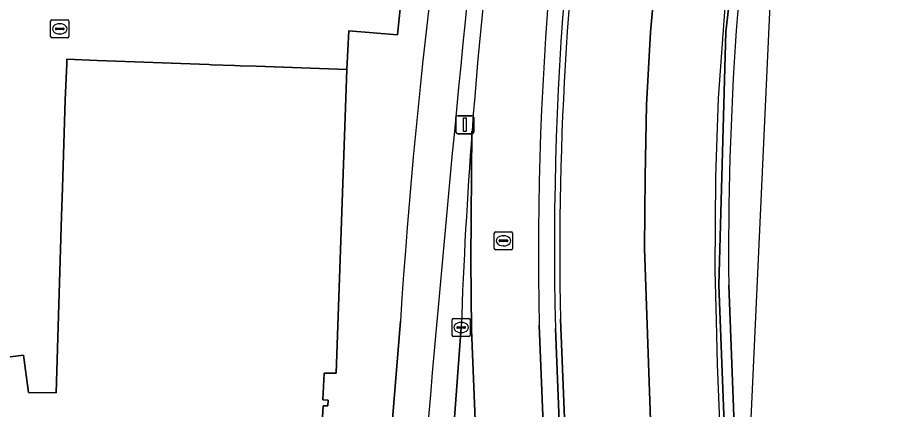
# Model space of a CAD drawing. Extents: x 158352 to 159489, y 383828 to 384603.
# Drawn here: x 159221.82 to 159270.31, y 384090.99 to 384112.56 of the extents above; entities that cross this region are included whole.
import ezdxf

# ---------------------------------------------------------------- set-up
doc = ezdxf.new("R2010")
doc.units = 0
for name, color, linetype in [('IMGEO_Berm_open', 7, 'Continuous'), ('IMGEO_Erf', 7, 'Continuous'), ('IMGEO_Fietspad_gesloten', 7, 'Continuous'), ('IMGEO_Kolk', 7, 'Continuous'), ('IMGEO_Lichtmast', 7, 'Continuous'), ('IMGEO_Lijnafwatering', 7, 'Continuous'), ('IMGEO_Muur', 7, 'Continuous'), ('IMGEO_Pand', 7, 'Continuous'), ('IMGEO_Rijbaan_regionaal_gesloten', 7, 'Continuous'), ('IMGEO_Rioolput', 7, 'Continuous'), ('IMGEO_Verkeerseiland_open', 7, 'Continuous'), ('IMGEO_Voetpad_open', 7, 'Continuous')]:
    doc.layers.add(name, color=color, linetype=linetype)

msp = doc.modelspace()

# ---------------------------------------------------------------- linework, layer by layer
at = {"layer": 'IMGEO_Berm_open'}
for points in [[(159290.842, 384196.371), (159283.856, 384185.315), (159283.476, 384184.645), (159279.041, 384176.526), (159278.21, 384174.788), (159274.068, 384165.954), (159268.735, 384151.895), (159264.678, 384137.417), (159262.475, 384126.232), (159260.803, 384111.778), (159260.418, 384097.829), (159262.438, 384045.509)], [(159267.705, 383980.544), (159268.246, 383980.68), (159267.916, 383983.012), (159267.403, 383986.637), (159267.288, 383987.453), (159267.246, 383987.796), (159266.151, 383996.696), (159265.838, 384000), (159264.974, 384010.019), (159264.937, 384010.48), (159264.893, 384011.032), (159264.045, 384022.997), (159263.984, 384023.967), (159263.839, 384026.369), (159263.796, 384027.12), (159263.691, 384028.945), (159263.668, 384029.377), (159263.561, 384031.337), (159262.976, 384045.396), (159260.971, 384097.827)], [(159250.538, 384095.627), (159251.742, 384065.792), (159252.361, 384050.297), (159252.608, 384044.429), (159252.551, 384039.41), (159252.325, 384030.486), (159252.307, 384030.347)], [(159252.634, 384030.073), (159254.028, 384030.017), (159251.43, 384095.453)]]:
    msp.add_lwpolyline(points, dxfattribs=at)
for centre, radius, start, end in [((159429.566, 384099.65), 179.073, 167.78789, 181.28744), ((159428.493, 384099.924), 177.12, 167.84087, 181.44637), ((159431.811, 384099.787), 170.851, 171.23724, 180.65729)]:
    msp.add_arc(centre, radius, start, end, dxfattribs=at)
at = {"layer": 'IMGEO_Erf'}
msp.add_lwpolyline([(159219.781, 384093.69), (159222.137, 384093.975), (159222.409, 384091.924), (159223.933, 384091.908), (159224.238, 384101.64), (159224.287, 384103.2), (159224.439, 384108.038), (159224.535, 384110.027), (159224.528, 384110.266), (159226.204, 384110.204), (159232.352, 384109.975), (159232.5, 384109.97), (159233.759, 384109.925), (159234.064, 384109.914), (159234.947, 384109.882), (159239.943, 384109.702), (159240.051, 384111.827), (159242.728, 384111.611), (159243.123, 384115.407)], dxfattribs=at)
at = {"layer": 'IMGEO_Fietspad_gesloten'}
msp.add_lwpolyline([(159242.892, 384095.844), (159239.583, 384055.16)], dxfattribs=at)
for centre, radius, start, end in [((159570.29, 384074.757), 328.076, 169.08206, 176.31487), ((160858.356, 383952.199), 1619.84, 174.197384, 175.571581)]:
    msp.add_arc(centre, radius, start, end, dxfattribs=at)
at = {"layer": 'IMGEO_Kolk'}
for p, q in [((159245.74, 384095.076), (159245.74, 384095.928)), ((159245.815, 384096.002), (159246.667, 384096.002)), ((159246.228, 384095.782), (159246.253, 384095.782)), ((159246.741, 384095.928), (159246.741, 384095.076)), ((159245.999, 384095.496), (159245.999, 384095.508)), ((159246.437, 384095.459), (159246.039, 384095.459)), ((159246.042, 384095.545), (159246.44, 384095.545)), ((159246.251, 384095.222), (159246.226, 384095.222)), ((159246.483, 384095.508), (159246.483, 384095.496)), ((159246.667, 384095.002), (159245.815, 384095.002))]:
    msp.add_line(p, q, dxfattribs=at)
for points in [[(159245.74, 384095.076), (159245.74, 384095.928)], [(159245.815, 384096.002), (159246.667, 384096.002)], [(159246.741, 384095.928), (159246.741, 384095.076)], [(159246.667, 384095.002), (159245.815, 384095.002)]]:
    msp.add_lwpolyline(points, dxfattribs=at)
for centre, radius, start, end in [((159245.817, 384095.926), 0.0765, 91.552, 178.448), ((159245.817, 384095.926), 0.0765, 91.552, 178.448), ((159246.665, 384095.926), 0.0765, 1.552, 88.448), ((159246.665, 384095.926), 0.0765, 1.552, 88.448), ((159246.039, 384095.505), 0.0403, 85.8775, 175.7526), ((159246.036, 384095.495), 0.0366, 178.938, 274.7102), ((159246.44, 384095.502), 0.043, 264.8664, 352.4533), ((159246.444, 384095.507), 0.0386, 1.7309, 96.639), ((159245.817, 384095.078), 0.0765, 181.552, 268.448), ((159245.817, 384095.078), 0.0765, 181.552, 268.448), ((159246.665, 384095.078), 0.0765, 271.552, 358.448), ((159246.665, 384095.078), 0.0765, 271.552, 358.448)]:
    msp.add_arc(centre, radius, start, end, dxfattribs=at)
for centre, major_axis, ratio, start_param, end_param in [((159246.227, 384095.502), (-0.387, 0.002), 0.722429, 4.712389, 7.853982), ((159246.252, 384095.502), (-0.39, 0.002), 0.717154, 1.570796, 4.712389)]:
    msp.add_ellipse(centre, major_axis=major_axis, ratio=ratio, start_param=start_param, end_param=end_param, dxfattribs=at)
at = {"layer": 'IMGEO_Lichtmast'}
for p, q in [((159245.946, 384106.264), (159245.946, 384107.064)), ((159245.946, 384107.064), (159245.946, 384106.264)), ((159246.046, 384107.164), (159246.836, 384107.164)), ((159246.836, 384107.164), (159246.046, 384107.164)), ((159246.936, 384107.064), (159246.936, 384106.264)), ((159246.936, 384106.264), (159246.936, 384107.064)), ((159246.836, 384106.164), (159246.046, 384106.164)), ((159246.046, 384106.164), (159246.836, 384106.164))]:
    msp.add_line(p, q, dxfattribs=at)
msp.add_lwpolyline([(159246.366, 384107.039), (159246.516, 384107.039), (159246.516, 384106.289), (159246.366, 384106.289), (159246.366, 384107.039)], dxfattribs=at)
for centre, start, end in [((159246.046, 384107.064), 90, 180), ((159246.046, 384107.064), 90, 180), ((159246.836, 384107.064), 0, 90), ((159246.836, 384107.064), 360, 90), ((159246.046, 384106.264), 180, 270), ((159246.046, 384106.264), 180, 270), ((159246.836, 384106.264), 270, 0), ((159246.836, 384106.264), 270, 0)]:
    msp.add_arc(centre, 0.1, start, end, dxfattribs=at)
at = {"layer": 'IMGEO_Lijnafwatering'}
for points in [[(159260.957, 384115.903), (159260.396, 384108.123), (159260.244, 384103.814), (159260.209, 384098.641), (159260.276, 384095.915)], [(159260.276, 384095.915), (159260.336, 384093.469), (159261.041, 384075.93)]]:
    msp.add_lwpolyline(points, dxfattribs=at)
at = {"layer": 'IMGEO_Muur'}
msp.add_lwpolyline([(159251.43, 384095.453), (159254.028, 384030.017), (159254.373, 384030.031), (159251.709, 384095.96)], dxfattribs=at)
for centre, radius, start, end in [((159428.493, 384099.924), 177.12, 167.84087, 181.44637), ((159427.917, 384099.721), 176.248, 171.52156, 181.22289)]:
    msp.add_arc(centre, radius, start, end, dxfattribs=at)
at = {"layer": 'IMGEO_Pand'}
msp.add_lwpolyline([(159238.569, 384089.933), (159238.633, 384091.188), (159238.901, 384091.185), (159238.911, 384091.501), (159238.621, 384091.518), (159238.697, 384092.997), (159239.35, 384092.98), (159239.943, 384109.702), (159234.947, 384109.882), (159234.064, 384109.914), (159233.759, 384109.925), (159232.5, 384109.97), (159232.352, 384109.975), (159226.204, 384110.204), (159224.528, 384110.266), (159224.535, 384110.027), (159224.439, 384108.038), (159224.287, 384103.2), (159224.238, 384101.64), (159223.933, 384091.908), (159222.409, 384091.924), (159222.137, 384093.975), (159219.781, 384093.69)], dxfattribs=at)
at = {"layer": 'IMGEO_Rijbaan_regionaal_gesloten'}
for points in [[(159268.943, 383980.854), (159267.066, 383994.282), (159264.847, 384021.099), (159262.146, 384089.298), (159263.641, 384121.661), (159273.118, 384155.127), (159275.265, 384162.706), (159280.211, 384172.631), (159280.817, 384174.126), (159283.483, 384179.194), (159290.265, 384192.803), (159293.057, 384195.635), (159297.02, 384201.303), (159299.464, 384205.409), (159298.192, 384203.85), (159296.907, 384202.338)], [(159262.438, 384045.509), (159260.418, 384097.829), (159260.803, 384111.778), (159262.475, 384126.232), (159264.678, 384137.417), (159268.735, 384151.895), (159274.068, 384165.954), (159278.21, 384174.788), (159279.041, 384176.526), (159283.476, 384184.645), (159283.856, 384185.315), (159290.842, 384196.371)], [(159264.746, 383979.804), (159263.73, 383989.138), (159261.56, 384009.074), (159258.838, 384034.563), (159257.992, 384055.492), (159257.073, 384078.885), (159256.337, 384099.851), (159256.374, 384103.824), (159256.448, 384107.759), (159256.668, 384111.768), (159257.036, 384115.814), (159257.956, 384123.759), (159259.133, 384130.895), (159260.972, 384139.575), (159263.105, 384147.3), (159265.459, 384154.913), (159268.255, 384162.454), (159271.418, 384169.994), (159273.22, 384173.893), (159276.714, 384180.808), (159281.68, 384189.635)], [(159281.68, 384189.635), (159276.714, 384180.808), (159273.22, 384173.893), (159271.418, 384169.994), (159268.255, 384162.454), (159265.459, 384154.913), (159263.105, 384147.3), (159260.972, 384139.575), (159259.133, 384130.895), (159257.956, 384123.759), (159257.036, 384115.814), (159256.668, 384111.768), (159256.448, 384107.759), (159256.374, 384103.824), (159256.337, 384099.851), (159257.073, 384078.885), (159257.992, 384055.492), (159258.838, 384034.563), (159261.56, 384009.074), (159263.73, 383989.138), (159264.746, 383979.804)], [(159244.898, 384030.17), (159244.597, 384027.658), (159244.117, 384024.527), (159247.7, 384024.418), (159248.49, 384030.255), (159248.85, 384034.532), (159248.999, 384038.823), (159248.935, 384043.115), (159248.92, 384043.477), (159248.903, 384043.839), (159248.885, 384044.201), (159248.638, 384050.069), (159248.019, 384065.564), (159246.815, 384095.399), (159246.77, 384099.184), (159246.835, 384106.313)], [(159246.835, 384106.313), (159246.77, 384099.184), (159246.815, 384095.399), (159248.019, 384065.564), (159248.638, 384050.069), (159248.885, 384044.201), (159248.903, 384043.839), (159248.92, 384043.477), (159248.935, 384043.115), (159248.999, 384038.823), (159248.85, 384034.532), (159248.49, 384030.255), (159247.7, 384024.418), (159251.456, 384024.304), (159251.904, 384027.276), (159251.922, 384027.415), (159252.307, 384030.347), (159252.325, 384030.486), (159252.551, 384039.41), (159252.608, 384044.429), (159252.361, 384050.297), (159251.742, 384065.792), (159250.538, 384095.627)], [(159260.971, 384097.827), (159262.976, 384045.396), (159263.561, 384031.337), (159263.668, 384029.377), (159263.691, 384028.945), (159263.796, 384027.12), (159263.839, 384026.369), (159263.984, 384023.967), (159264.045, 384022.997), (159264.893, 384011.032), (159264.937, 384010.48), (159264.974, 384010.019), (159265.838, 384000), (159266.151, 383996.696), (159267.246, 383987.796), (159267.288, 383987.453), (159267.403, 383986.637), (159267.916, 383983.012), (159268.246, 383980.68), (159268.943, 383980.854)], [(159251.709, 384095.96), (159254.373, 384030.031), (159254.028, 384030.017), (159254.042, 384029.86), (159254.079, 384029.427), (159254.291, 384027.578), (159254.378, 384026.818), (159254.654, 384024.41), (159254.994, 384021.442), (159255.434, 384017.607), (159256.416, 384009.038), (159256.486, 384008.431), (159256.539, 384007.96), (159259.073, 383985.857), (159259.113, 383985.505), (159259.206, 383984.692), (159259.905, 383978.593), (159264.746, 383979.804)], [(159246.242, 384095.503), (159244.905, 384077.385), (159244.924, 384077.179), (159244.607, 384071.323), (159244.621, 384069.805), (159244.819, 384064.559), (159245.071, 384057.31)]]:
    msp.add_lwpolyline(points, dxfattribs=at)
for centre, radius, start, end in [((159429.566, 384099.65), 179.073, 167.78789, 181.28744), ((159521.206, 384085.822), 275.135, 169.43398, 175.72887), ((159427.917, 384099.721), 176.248, 171.52156, 181.22289), ((159431.811, 384099.787), 170.851, 171.23724, 180.65729), ((159519.522, 384085.933), 273.447, 175.7258, 177.99439)]:
    msp.add_arc(centre, radius, start, end, dxfattribs=at)
at = {"layer": 'IMGEO_Rioolput'}
for p, q in [((159223.635, 384111.518), (159223.635, 384112.37)), ((159223.71, 384112.444), (159224.562, 384112.444)), ((159224.123, 384112.224), (159224.148, 384112.224)), ((159224.636, 384112.37), (159224.636, 384111.518)), ((159223.894, 384111.938), (159223.894, 384111.95)), ((159224.332, 384111.901), (159223.934, 384111.901)), ((159223.937, 384111.987), (159224.335, 384111.987)), ((159224.146, 384111.664), (159224.121, 384111.664)), ((159224.378, 384111.95), (159224.378, 384111.938)), ((159224.562, 384111.444), (159223.71, 384111.444)), ((159248.064, 384099.851), (159248.064, 384100.703)), ((159248.139, 384100.777), (159248.991, 384100.777)), ((159248.552, 384100.557), (159248.577, 384100.557)), ((159249.065, 384100.703), (159249.065, 384099.851)), ((159248.323, 384100.271), (159248.323, 384100.283)), ((159248.761, 384100.234), (159248.363, 384100.234)), ((159248.366, 384100.32), (159248.764, 384100.32)), ((159248.575, 384099.997), (159248.55, 384099.997)), ((159248.807, 384100.283), (159248.807, 384100.271)), ((159248.991, 384099.777), (159248.139, 384099.777))]:
    msp.add_line(p, q, dxfattribs=at)
for points in [[(159223.635, 384111.518), (159223.635, 384112.37)], [(159223.71, 384112.444), (159224.562, 384112.444)], [(159224.636, 384112.37), (159224.636, 384111.518)], [(159224.562, 384111.444), (159223.71, 384111.444)], [(159248.064, 384099.851), (159248.064, 384100.703)], [(159248.139, 384100.777), (159248.991, 384100.777)], [(159249.065, 384100.703), (159249.065, 384099.851)], [(159248.991, 384099.777), (159248.139, 384099.777)]]:
    msp.add_lwpolyline(points, dxfattribs=at)
for centre, radius, start, end in [((159223.712, 384112.368), 0.0765, 91.552, 178.448), ((159223.712, 384112.368), 0.0765, 91.552, 178.448), ((159224.56, 384112.368), 0.0765, 1.552, 88.448), ((159224.56, 384112.368), 0.0765, 1.552, 88.448), ((159223.934, 384111.947), 0.0403, 85.8775, 175.7526), ((159223.931, 384111.937), 0.0366, 178.938, 274.7102), ((159224.335, 384111.944), 0.043, 264.8664, 352.4533), ((159224.339, 384111.949), 0.0386, 1.7309, 96.639), ((159223.712, 384111.52), 0.0765, 181.552, 268.448), ((159223.712, 384111.52), 0.0765, 181.552, 268.448), ((159224.56, 384111.52), 0.0765, 271.552, 358.448), ((159224.56, 384111.52), 0.0765, 271.552, 358.448), ((159248.141, 384100.701), 0.0765, 91.552, 178.448), ((159248.141, 384100.701), 0.0765, 91.552, 178.448), ((159248.989, 384100.701), 0.0765, 1.552, 88.448), ((159248.989, 384100.701), 0.0765, 1.552, 88.448), ((159248.363, 384100.28), 0.0403, 85.8775, 175.7526), ((159248.36, 384100.27), 0.0366, 178.938, 274.7102), ((159248.764, 384100.277), 0.043, 264.8664, 352.4533), ((159248.768, 384100.282), 0.0386, 1.7309, 96.639), ((159248.141, 384099.853), 0.0765, 181.552, 268.448), ((159248.141, 384099.853), 0.0765, 181.552, 268.448), ((159248.989, 384099.853), 0.0765, 271.552, 358.448), ((159248.989, 384099.853), 0.0765, 271.552, 358.448)]:
    msp.add_arc(centre, radius, start, end, dxfattribs=at)
for centre, major_axis, ratio, start_param, end_param in [((159224.122, 384111.944), (-0.387, 0.002), 0.722429, 4.712389, 7.853982), ((159224.147, 384111.944), (-0.39, 0.002), 0.717154, 1.570796, 4.712389), ((159248.551, 384100.277), (-0.387, 0.002), 0.722429, 4.712389, 7.853982), ((159248.576, 384100.277), (-0.39, 0.002), 0.717154, 1.570796, 4.712389)]:
    msp.add_ellipse(centre, major_axis=major_axis, ratio=ratio, start_param=start_param, end_param=end_param, dxfattribs=at)
at = {"layer": 'IMGEO_Verkeerseiland_open'}
msp.add_lwpolyline([(159243.352, 384077.273), (159244.924, 384077.179), (159244.905, 384077.385), (159246.242, 384095.503)], dxfattribs=at)
for centre, radius, start, end in [((159521.206, 384085.822), 275.135, 169.43398, 175.72887), ((160858.356, 383952.199), 1619.84, 174.197384, 175.571581), ((159519.522, 384085.933), 273.447, 175.7258, 177.99439)]:
    msp.add_arc(centre, radius, start, end, dxfattribs=at)
at = {"layer": 'IMGEO_Voetpad_open'}
for points in [[(159243.123, 384115.407), (159242.728, 384111.611), (159240.051, 384111.827), (159239.943, 384109.702), (159239.35, 384092.98), (159238.697, 384092.997), (159238.621, 384091.518), (159238.911, 384091.501), (159238.901, 384091.185), (159238.633, 384091.188), (159238.569, 384089.933), (159238.521, 384088.202), (159239.779, 384088.156), (159239.262, 384072.96), (159238.612, 384072.905), (159237.986, 384056.19), (159237.922, 384054.395), (159237.773, 384054.575), (159237.625, 384054.756), (159236.725, 384054.07), (159233.676, 384051.746), (159230.566, 384049.375), (159232.267, 384046.922), (159236.722, 384050.273)], [(159239.583, 384055.16), (159242.892, 384095.844)]]:
    msp.add_lwpolyline(points, dxfattribs=at)
msp.add_arc((159570.29, 384074.757), 328.076, 169.08206, 176.31487, dxfattribs=at)

doc.saveas('drawing.dxf')
